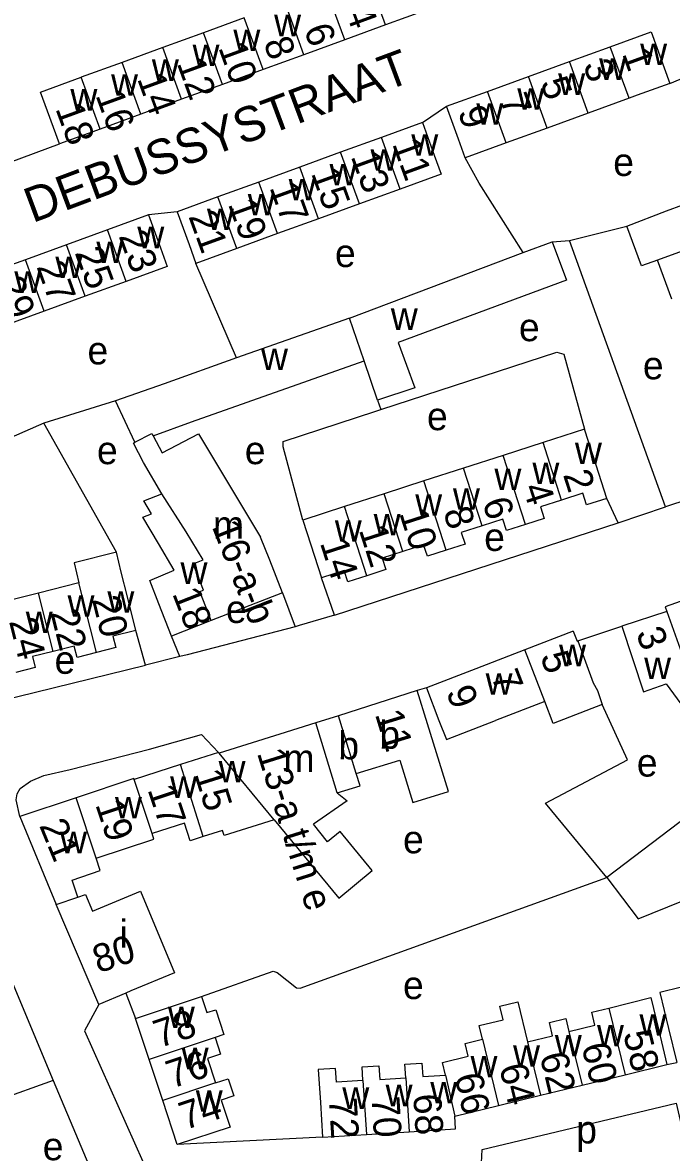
# Model space of a CAD drawing. Extents: x 159045 to 160918, y 380454 to 382516.
# Drawn here: x 159570 to 159663.2, y 381266.6 to 381428.8 of the extents above; entities that cross this region are included whole.
import ezdxf

# ---------------------------------------------------------------- set-up
doc = ezdxf.new("R2010")
doc.units = 0
for name, color, linetype in [('BLT_Basislijn', 7, 'Continuous'), ('BLT_Bebouwing', 7, 'Continuous'), ('BLT_Centroide', 7, 'Continuous'), ('BLT_Huisnummer', 7, 'Continuous'), ('BLT_Huisnummer_ tussenligend', 7, 'Continuous'), ('BLT_Huisnummer_reeks', 7, 'Continuous'), ('BLT_Onderdoorgang_en_onderverdeling', 7, 'Continuous'), ('BLT_Onderverdeling_panden', 7, 'Continuous'), ('BLT_Straatnaam', 7, 'Continuous')]:
    doc.layers.add(name, color=color, linetype=linetype)

msp = doc.modelspace()

# ---------------------------------------------------------------- linework, layer by layer
at = {"layer": 'BLT_Basislijn'}
for p, q in [((159627.45, 381414.44), (159630.9, 381416.77)), ((159568.24, 381408.75), (159575.33, 381411.37)), ((159592.23, 381401.63), (159588.12, 381401.18)), ((159648.56, 381397.53), (159656.81, 381399.57)), ((159646.08, 381397.33), (159648.56, 381397.53)), ((159662.38, 381359.27), (159648.56, 381397.53)), ((159600.76, 381380.66), (159594.92, 381394.23)), ((159583.4, 381374.48), (159573.11, 381371.31)), ((159621, 381374.62), (159621.47, 381373.25)), ((159573.11, 381371.31), (159562.67, 381366.72)), ((159583.53, 381352.79), (159573.11, 381371.31)), ((159655.54, 381356.99), (159653.92, 381360.5)), ((159655.54, 381356.99), (159662.38, 381359.27)), ((159614.84, 381343.72), (159655.54, 381356.99)), ((159614.84, 381343.72), (159612.96, 381349.09)), ((159607.34, 381346.97), (159609.18, 381342.08)), ((159649.79, 381340.06), (159656.1, 381342.15)), ((159587.71, 381336.55), (159586.31, 381341.55)), ((159592.63, 381337.8), (159591.43, 381340.73)), ((159592.63, 381337.8), (159587.71, 381336.55)), ((159628.03, 381333.3), (159626.7, 381332.92)), ((159584.89, 381289.52), (159586.26, 381285.88)), ((159662.57, 381279.26), (159664, 381279.55)), ((159574.42, 381276.97), (159566.19, 381273.99)), ((159613.12, 381268.83), (159592.26, 381267.76))]:
    msp.add_line(p, q, dxfattribs=at)
for points in [[(159663, 381420.06), (159666.28, 381421.41), (159667.36, 381421.55), (159667.73, 381421.05), (159672.8, 381405.77)], [(159641.93, 381395.77), (159635.61, 381405.74), (159633.6, 381409.37)], [(159621.47, 381373.25), (159646.74, 381381.49), (159647.77, 381381.21), (159650.73, 381370.42)], [(159610.28, 381357.4), (159607.45, 381367.88), (159607.45, 381368.68), (159620.78, 381373.02)], [(159620.78, 381373.02), (159621.47, 381373.25)], [(159684.86, 381372.53), (159684.76, 381368.3), (159682.76, 381365.98), (159662.38, 381359.27)], [(159614.84, 381343.72), (159609.77, 381342.24), (159609.18, 381342.08)], [(159609.18, 381342.08), (159593.67, 381338.06), (159592.63, 381337.8)], [(159551.63, 381328.06), (159561.32, 381330.13), (159587.71, 381336.55)], [(159653.93, 381306.09), (159645.13, 381316.75), (159656.92, 381322.98), (159653.27, 381330.94)], [(159569.63, 381314.84), (159569.13, 381317.26), (159569.26, 381318.11), (159569.69, 381318.88), (159571.19, 381319.93), (159573.08, 381320.73), (159576.86, 381321.58), (159588.26, 381324.51), (159595.71, 381326.63), (159598.17, 381324.05)], [(159559.99, 381311.51), (159574.42, 381276.97)], [(159595.72, 381289.02), (159606.02, 381292.65), (159606.6, 381292.47), (159609.36, 381290.28), (159609.9, 381290.2), (159653.93, 381306.09)], [(159580.99, 381287.89), (159578.91, 381284.1), (159587.29, 381265.32)], [(159574.42, 381276.97), (159582, 381259.03), (159583.05, 381256.9), (159585.54, 381253.74)], [(159635.81, 381262.29), (159636.03, 381267.05), (159663.91, 381273.7), (159665.58, 381266.43)]]:
    msp.add_lwpolyline(points, dxfattribs=at)
at = {"layer": 'BLT_Bebouwing'}
for p, q in [((159627.99, 381430.57), (159622.14, 381428.44)), ((159601.88, 381429.47), (159596.03, 381427.33)), ((159622.14, 381428.44), (159616.29, 381426.3)), ((159596.03, 381427.33), (159590.18, 381425.2)), ((159616.29, 381426.3), (159610.44, 381424.17)), ((159590.18, 381425.2), (159584.32, 381423.07)), ((159648.55, 381423.19), (159654.43, 381425.32)), ((159584.32, 381423.07), (159578.47, 381420.93)), ((159610.44, 381424.17), (159604.59, 381422.04)), ((159642.67, 381421.05), (159648.55, 381423.19)), ((159604.59, 381422.04), (159598.73, 381419.91)), ((159598.73, 381419.91), (159592.88, 381417.77)), ((159636.79, 381418.91), (159642.67, 381421.05)), ((159630.9, 381416.77), (159636.79, 381418.91)), ((159592.88, 381417.77), (159587.03, 381415.64)), ((159657.12, 381417.92), (159651.24, 381415.78)), ((159587.03, 381415.64), (159581.18, 381413.51)), ((159651.24, 381415.78), (159645.36, 381413.64)), ((159581.18, 381413.51), (159575.33, 381411.37)), ((159627.45, 381414.44), (159621.58, 381412.3)), ((159645.36, 381413.64), (159639.48, 381411.51)), ((159621.58, 381412.3), (159615.71, 381410.17)), ((159615.71, 381410.17), (159609.84, 381408.04)), ((159639.48, 381411.51), (159633.6, 381409.37)), ((159609.84, 381408.04), (159603.97, 381405.9)), ((159603.97, 381405.9), (159598.1, 381403.77)), ((159598.1, 381403.77), (159592.23, 381401.63)), ((159624.27, 381404.9), (159618.4, 381402.77)), ((159618.4, 381402.77), (159612.53, 381400.63)), ((159588.12, 381401.18), (159582.24, 381399.04)), ((159612.53, 381400.63), (159606.66, 381398.5)), ((159582.24, 381399.04), (159576.35, 381396.9)), ((159606.66, 381398.5), (159600.79, 381396.36)), ((159641.93, 381395.77), (159646.08, 381397.33)), ((159576.35, 381396.9), (159570.47, 381394.76)), ((159600.79, 381396.36), (159594.92, 381394.23)), ((159616.99, 381386.36), (159641.93, 381395.77)), ((159570.47, 381394.76), (159564.58, 381392.62)), ((159663.25, 381389.09), (159661.19, 381394.7)), ((159584.92, 381391.65), (159579.04, 381389.51)), ((159579.04, 381389.51), (159573.15, 381387.37)), ((159573.15, 381387.37), (159567.27, 381385.23)), ((159616.99, 381386.36), (159600.76, 381380.66)), ((159586.17, 381368.55), (159583.4, 381374.48)), ((159650.73, 381370.42), (159644.79, 381368.51)), ((159644.79, 381368.51), (159639.05, 381366.67)), ((159639.05, 381366.67), (159633.36, 381364.83)), ((159633.36, 381364.83), (159627.67, 381363)), ((159627.67, 381363), (159621.98, 381361.17)), ((159621.98, 381361.17), (159616.26, 381359.33)), ((159616.26, 381359.33), (159610.28, 381357.4)), ((159584.21, 381349.9), (159583.53, 381352.79)), ((159572.35, 381346.91), (159566.55, 381345.45)), ((159578.12, 381348.37), (159572.35, 381346.91)), ((159607.34, 381346.97), (159597.14, 381342.97)), ((159662.54, 381344.28), (159656.1, 381342.15)), ((159597.14, 381342.97), (159591.43, 381340.73)), ((159649.12, 381341.47), (159642.16, 381338.77)), ((159642.16, 381338.77), (159635.1, 381336.04)), ((159635.1, 381336.04), (159628.03, 381333.3)), ((159626.7, 381332.92), (159615.39, 381329.32)), ((159645.04, 381331.36), (159637.97, 381328.62)), ((159615.39, 381329.32), (159612.13, 381328.29)), ((159612.13, 381328.29), (159606.96, 381326.66)), ((159606.96, 381326.66), (159598.28, 381323.92)), ((159598.17, 381324.05), (159592.72, 381322.31)), ((159598.17, 381324.05), (159598.28, 381323.92)), ((159592.72, 381322.31), (159586.05, 381320.18)), ((159667.87, 381316.68), (159653.93, 381306.09)), ((159580.99, 381287.89), (159574.84, 381302.23)), ((159584.89, 381289.52), (159580.99, 381287.89)), ((159588.21, 381279.98), (159586.26, 381285.88)), ((159590.16, 381274.09), (159588.21, 381279.98)), ((159656.55, 381277.79), (159662.57, 381279.26)), ((159650.37, 381276.29), (159656.55, 381277.79)), ((159644.42, 381274.84), (159650.37, 381276.29)), ((159592.26, 381267.76), (159590.16, 381274.09)), ((159638.4, 381273.37), (159644.42, 381274.84)), ((159632.1, 381271.84), (159638.4, 381273.37)), ((159632.21, 381270.04), (159632.1, 381271.84)), ((159613.12, 381268.83), (159619.4, 381269.23)), ((159619.4, 381269.23), (159625.55, 381269.62)), ((159625.55, 381269.62), (159632.21, 381270.04))]:
    msp.add_line(p, q, dxfattribs=at)
for points in [[(159654.43, 381425.32), (159660.31, 381427.46), (159663, 381420.06)], [(159575.33, 381411.37), (159573.62, 381416.07), (159572.62, 381418.8), (159578.47, 381420.93)], [(159663, 381420.06), (159658.3, 381418.35), (159657.12, 381417.92)], [(159633.6, 381409.37), (159632.61, 381412.07), (159630.9, 381416.77)], [(159627.45, 381414.44), (159629.16, 381409.74), (159630.14, 381407.04), (159624.27, 381404.9)], [(159656.81, 381399.57), (159662.48, 381401.79), (159667.17, 381403.51)], [(159588.12, 381401.18), (159589.83, 381396.48), (159590.81, 381393.79), (159584.92, 381391.65)], [(159592.23, 381401.63), (159593.94, 381396.93), (159594.92, 381394.23)], [(159661.19, 381394.7), (159658.9, 381393.86), (159656.81, 381399.57)], [(159646.08, 381397.33), (159648.13, 381391.83), (159623.95, 381382.87), (159626.35, 381376.39)], [(159600.76, 381380.66), (159590.39, 381376.95), (159583.4, 381374.48)], [(159588.79, 381369.5), (159594.28, 381371.49), (159619.08, 381380.24)], [(159621, 381374.62), (159619.08, 381380.24)], [(159626.35, 381376.39), (159621, 381374.62)], [(159588.79, 381369.5), (159590.08, 381367.03), (159595.32, 381369.76), (159604.22, 381354.94)], [(159653.92, 381360.5), (159652.39, 381365.26), (159650.73, 381370.42)], [(159590.04, 381361.15), (159587.42, 381365.64), (159585.96, 381368.44), (159586.17, 381368.55)], [(159591.43, 381340.73), (159589.61, 381345.38), (159588.31, 381348.7), (159591.83, 381350.22), (159589.56, 381354.03), (159587.32, 381357.8), (159588.53, 381358.27), (159587.43, 381360.15), (159590.04, 381361.15)], [(159647.44, 381360.27), (159644.4, 381359.29), (159644.94, 381357.63), (159642.24, 381356.76)], [(159653.92, 381360.5), (159651.02, 381359.57), (159650.48, 381361.25), (159647.44, 381360.27)], [(159610.28, 381357.4), (159611.42, 381353.85), (159612.96, 381349.09)], [(159636.02, 381356.57), (159633.03, 381355.61), (159633.57, 381353.93), (159630.87, 381353.06)], [(159642.24, 381356.76), (159639.54, 381355.89), (159639.01, 381357.53), (159636.02, 381356.57)], [(159607.34, 381346.97), (159605.52, 381351.62), (159604.22, 381354.94)], [(159630.87, 381353.06), (159628.17, 381352.19), (159627.63, 381353.85), (159624.65, 381352.89)], [(159583.53, 381352.79), (159577.46, 381351.27), (159578.12, 381348.37)], [(159624.65, 381352.89), (159621.66, 381351.93), (159622.19, 381350.28), (159619.46, 381349.4)], [(159619.46, 381349.4), (159616.73, 381348.52), (159616.21, 381350.14), (159612.96, 381349.09)], [(159586.31, 381341.55), (159585.09, 381346.39), (159584.21, 381349.9)], [(159669.71, 381347.58), (159662.31, 381344.94), (159662.54, 381344.28)], [(159656.1, 381342.15), (159659.21, 381332.75), (159662.46, 381333.91), (159669.14, 381324.73), (159672.22, 381327.05)], [(159586.31, 381341.55), (159583, 381340.71), (159583.42, 381339.08), (159580.64, 381338.38)], [(159649.12, 381341.47), (159649.69, 381340.03), (159649.79, 381340.06)], [(159580.64, 381338.38), (159577.86, 381337.68), (159577.46, 381339.31), (159574.45, 381338.55)], [(159649.79, 381340.06), (159651.99, 381334.05), (159652.57, 381332.91), (159653.27, 381330.94)], [(159574.45, 381338.55), (159571.45, 381337.79), (159571.85, 381336.22), (159569.06, 381335.52)], [(159617.95, 381321), (159624.19, 381322.92), (159626.08, 381316.86), (159631.18, 381318.43), (159628.17, 381328.14), (159626.7, 381332.92)], [(159628.03, 381333.3), (159629.83, 381328.64), (159630.9, 381325.89), (159637.97, 381328.62)], [(159653.27, 381330.94), (159646.22, 381328.2), (159645.04, 381331.36)], [(159615.23, 381318.23), (159618.5, 381319.24), (159617.95, 381321)], [(159586.05, 381320.18), (159586.01, 381320.29), (159577.73, 381317.53)], [(159615.23, 381318.23), (159616.63, 381317.08), (159611.79, 381313.73)], [(159577.73, 381317.53), (159569.63, 381314.84)], [(159569.63, 381314.84), (159574.84, 381302.23)], [(159606.16, 381314.39), (159598.97, 381312.13), (159598.75, 381312.84), (159595.97, 381311.97)], [(159606.16, 381314.39), (159615.44, 381303.13), (159620.26, 381307.09), (159615.64, 381312.7), (159613.84, 381311.23), (159611.79, 381313.73)], [(159595.97, 381311.97), (159594.1, 381311.36), (159593.31, 381313.89), (159588.64, 381312.42)], [(159580.61, 381308.85), (159588.9, 381311.61), (159588.64, 381312.42)], [(159577.98, 381303.27), (159577.16, 381305.73), (159581.2, 381307.08), (159580.61, 381308.85)], [(159653.93, 381306.09), (159658.44, 381300.15), (159675.24, 381306.98)], [(159577.98, 381303.27), (159579.07, 381303.64), (159580.08, 381301.27), (159586.96, 381304.14), (159591.85, 381292.42), (159585.6, 381289.82), (159584.89, 381289.52)], [(159671.48, 381289.52), (159671.01, 381291.42), (159670.9, 381291.88), (159661.55, 381289.59), (159662.81, 381284.43), (159664, 381279.55)], [(159586.26, 381285.88), (159591, 381287.45), (159595.72, 381289.02)], [(159595.72, 381289.02), (159596.49, 381286.7), (159597.77, 381287.12), (159598.96, 381283.55), (159597.67, 381283.12)], [(159654.22, 381287.35), (159660.23, 381288.86), (159661.39, 381284.12), (159662.57, 381279.26)], [(159636.08, 381282.88), (159635.6, 381284.85), (159639.04, 381285.69), (159638.57, 381287.62), (159641.16, 381288.25), (159642.55, 381282.51)], [(159648.5, 381284), (159652.21, 381284.9), (159651.76, 381286.75), (159654.22, 381287.35)], [(159642.55, 381282.51), (159646.14, 381283.39), (159645.68, 381285.27), (159648.05, 381285.85), (159648.5, 381284)], [(159597.67, 381283.12), (159598.46, 381280.74), (159596.58, 381280.11), (159597.74, 381276.61)], [(159630.78, 381277.74), (159630.34, 381279.55), (159634.03, 381280.45), (159633.58, 381282.28), (159636.08, 381282.88)], [(159618.91, 381276.95), (159618.79, 381278.91), (159621.2, 381279.07), (159621.32, 381277.12), (159625.06, 381277.35)], [(159625.06, 381277.35), (159624.93, 381279.29), (159627.36, 381279.44), (159627.49, 381277.53), (159630.78, 381277.74)], [(159597.74, 381276.61), (159599.58, 381277.21), (159600.39, 381274.77), (159598.55, 381274.16), (159599.84, 381270.28), (159592.26, 381267.76)], [(159618.91, 381276.95), (159615.11, 381276.71), (159614.99, 381278.69), (159612.5, 381278.54), (159612.8, 381273.82), (159613.12, 381268.83)]]:
    msp.add_lwpolyline(points, dxfattribs=at)
at = {"layer": 'BLT_Onderdoorgang_en_onderverdeling'}
for p, q in [((159617.95, 381321), (159615.39, 381329.32)), ((159615.23, 381318.23), (159612.13, 381328.29))]:
    msp.add_line(p, q, dxfattribs=at)
at = {"layer": 'BLT_Onderverdeling_panden'}
for p, q in [((159622.14, 381428.44), (159619.43, 381435.87)), ((159616.29, 381426.3), (159613.58, 381433.73)), ((159610.44, 381424.17), (159607.73, 381431.6)), ((159604.59, 381422.04), (159601.88, 381429.47)), ((159598.73, 381419.91), (159596.03, 381427.33)), ((159592.88, 381417.77), (159590.18, 381425.2)), ((159657.12, 381417.92), (159654.43, 381425.32)), ((159587.03, 381415.64), (159584.32, 381423.07)), ((159651.24, 381415.78), (159648.55, 381423.19)), ((159581.18, 381413.51), (159578.47, 381420.93)), ((159645.36, 381413.64), (159642.67, 381421.05)), ((159639.48, 381411.51), (159636.79, 381418.91)), ((159624.27, 381404.9), (159621.58, 381412.3)), ((159618.4, 381402.77), (159615.71, 381410.17)), ((159612.53, 381400.63), (159609.84, 381408.04)), ((159606.66, 381398.5), (159603.97, 381405.9)), ((159600.79, 381396.36), (159598.1, 381403.77)), ((159584.92, 381391.65), (159582.24, 381399.04)), ((159670.86, 381398.24), (159661.19, 381394.7)), ((159579.04, 381389.51), (159576.35, 381396.9)), ((159573.15, 381387.37), (159570.47, 381394.76)), ((159647.44, 381360.27), (159644.79, 381368.51)), ((159642.24, 381356.76), (159639.05, 381366.67)), ((159636.02, 381356.57), (159633.36, 381364.83)), ((159630.87, 381353.06), (159627.67, 381363)), ((159624.65, 381352.89), (159621.98, 381361.17)), ((159619.46, 381349.4), (159616.26, 381359.33)), ((159574.45, 381338.55), (159572.35, 381346.91)), ((159580.64, 381338.38), (159578.12, 381348.37)), ((159645.04, 381331.36), (159642.16, 381338.77)), ((159606.16, 381314.39), (159598.28, 381323.92)), ((159595.97, 381311.97), (159592.72, 381322.31)), ((159580.61, 381308.85), (159577.73, 381317.53)), ((159574.84, 381302.23), (159577.98, 381303.27)), ((159654.22, 381287.35), (159656.55, 381277.79)), ((159648.5, 381284), (159650.37, 381276.29)), ((159597.67, 381283.12), (159588.21, 381279.98)), ((159636.08, 381282.88), (159638.4, 381273.37)), ((159642.55, 381282.51), (159644.42, 381274.84)), ((159625.06, 381277.35), (159625.55, 381269.62)), ((159630.78, 381277.74), (159632.1, 381271.84)), ((159597.74, 381276.61), (159590.16, 381274.09)), ((159618.91, 381276.95), (159619.4, 381269.23))]:
    msp.add_line(p, q, dxfattribs=at)
for points in [[(159619.08, 381380.24), (159616.99, 381386.36)], [(159586.17, 381368.55), (159588.62, 381369.82), (159588.79, 381369.5)], [(159597.14, 381342.97), (159595.5, 381347.15), (159596.02, 381347.35), (159594.55, 381351.1), (159595.99, 381351.67), (159593.54, 381355.7), (159590.04, 381361.15)], [(159662.54, 381344.28), (159665.16, 381336.91), (159667.79, 381333.48)], [(159588.64, 381312.42), (159587.59, 381315.55), (159586.05, 381320.18)]]:
    msp.add_lwpolyline(points, dxfattribs=at)

# ---------------------------------------------------------------- texts
at = {"layer": 'BLT_Centroide'}
for s, p in [('w', (159606.16, 381426.83)), ('w', (159600.31, 381424.69)), ('w', (159594.45, 381422.55)), ('w', (159658.72, 381422.69)), ('w', (159588.61, 381420.42)), ('w', (159652.83, 381420.56)), ('w', (159646.95, 381418.41)), ('w', (159582.75, 381418.3)), ('w', (159576.91, 381416.16)), ('w', (159641.08, 381416.28)), ('w', (159635.19, 381414.14)), ('w', (159625.86, 381409.67)), ('w', (159620, 381407.53)), ('w', (159614.12, 381405.41)), ('e', (159654.85, 381406.77)), ('w', (159608.25, 381403.27)), ('w', (159602.38, 381401.12)), ('w', (159596.52, 381399)), ('w', (159586.52, 381396.41)), ('w', (159580.64, 381394.28)), ('e', (159614.9, 381393.7)), ('w', (159574.75, 381392.12)), ('w', (159568.86, 381390)), ('w', (159622.92, 381384.69)), ('e', (159641.31, 381383.06)), ('e', (159579.36, 381379.73)), ('w', (159604.28, 381378.91)), ('e', (159659.11, 381377.59)), ('e', (159628.11, 381370.29)), ('e', (159580.72, 381365.41)), ('e', (159601.95, 381365.41)), ('w', (159649.36, 381365.42)), ('w', (159637.8, 381361.69)), ('w', (159643.25, 381362.56)), ('w', (159631.84, 381358.86)), ('w', (159626.42, 381358.03)), ('w', (159620.45, 381355.2)), ('m', (159597.38, 381354.7)), ('w', (159614.88, 381354.3)), ('e', (159636.32, 381352.96)), ('w', (159592.72, 381348.23)), ('w', (159582.22, 381344.09)), ('w', (159576.5, 381343.52)), ('e', (159599.24, 381342.62)), ('w', (159570.5, 381341.16)), ('w', (159647.08, 381336.42)), ('e', (159574.63, 381335.33)), ('w', (159659.29, 381334.59)), ('w', (159636.53, 381332.34)), ('b', (159621.27, 381324.59)), ('b', (159615.38, 381323.06)), ('m', (159607.51, 381321.22)), ('w', (159598.19, 381319.75)), ('e', (159658.24, 381320.58)), ('w', (159591.23, 381317.52)), ('w', (159583.31, 381314.58)), ('w', (159575.42, 381309.58)), ('e', (159624.67, 381309.57)), ('i', (159583.97, 381296.02)), ('e', (159624.67, 381288.65)), ('w', (159590.91, 381284.5)), ('w', (159658.62, 381283.39)), ('w', (159652.52, 381281.88)), ('w', (159640.47, 381278.94)), ('w', (159646.47, 381280.41)), ('w', (159592.88, 381278.59)), ('w', (159634.36, 381277.42)), ('w', (159594.91, 381272.5)), ('w', (159615.95, 381272.89)), ('w', (159622.17, 381273.28)), ('w', (159628.58, 381273.7)), ('p', (159649.54, 381267.93)), ('e', (159572.94, 381265.52))]:
    msp.add_text(s, height=4, dxfattribs=at).set_placement(p)
at = {"layer": 'BLT_Huisnummer'}
for s, rotation, p in [('6', 290.0345, (159610.39, 381427.82)), ('10', 290.0277, (159598.11, 381425.2)), ('1', 289.9738, (159656.09, 381424.33)), ('14', 290.0277, (159586.45, 381420.75)), ('5', 289.9738, (159644.32, 381420.16)), ('18', 290.033, (159574.72, 381416.45)), ('9', 289.9753, (159632.49, 381416)), ('11', 289.9812, (159623.08, 381411.39)), ('15', 289.9812, (159611.43, 381407.18)), ('21', 289.9788, (159593.82, 381400.99)), ('23', 289.9769, (159583.8, 381398.17)), ('27', 289.9812, (159572, 381393.77)), ('2', 287.8405, (159647.61, 381363.92)), ('6', 287.8362, (159636.02, 381359.97)), ('10', 287.8393, (159624.09, 381358.4)), ('14', 287.8407, (159612.71, 381354.13)), ('18', 291.4077, (159591.49, 381346.85)), ('20', 284.1297, (159579.98, 381346.02)), ('24', 284.1279, (159568.07, 381342.87)), ('3', 291.1736, (159658.06, 381341.16)), ('5', 287.0602, (159644.38, 381337.91)), ('11', 287.0602, (159620.61, 381329.55)), ('15', 287.4463, (159594.65, 381320.97)), ('21', 292.4267, (159572.39, 381313.57)), ('80', 18.3463, (159580.91, 381292.33)), ('78', 18.3463, (159589.66, 381281.6)), ('58', 283.6946, (159656.26, 381283.72)), ('62', 283.6913, (159644.27, 381280.54)), ('66', 282.6337, (159632.05, 381277.6)), ('74', 18.3464, (159593.33, 381269.82)), ('72', 273.6349, (159614.01, 381274.4)), ('68', 273.6243, (159626.13, 381274.96))]:
    msp.add_text(s, height=4, rotation=rotation, dxfattribs=at).set_placement(p)
at = {"layer": 'BLT_Huisnummer_ tussenligend'}
for s, rotation, p in [('4', 290.0277, (159616.35, 381430.39)), ('8', 290.0345, (159604.59, 381425.93)), ('12', 290.0277, (159592.15, 381422.97)), ('3', 289.9738, (159650.48, 381422.71)), ('16', 290.0277, (159580.48, 381418.36)), ('7', 289.9738, (159638.52, 381417.79)), ('13', 289.9812, (159617.13, 381409.59)), ('17', 289.9812, (159605.46, 381405.14)), ('19', 289.9812, (159599.5, 381402.75)), ('25', 289.9769, (159577.49, 381395.78)), ('29', 289.9812, (159566.21, 381391.54)), ('4', 287.8405, (159641.81, 381362.05)), ('8', 287.8362, (159630.4, 381358.6)), ('12', 287.8393, (159618.3, 381355.99)), ('22', 284.1297, (159574.02, 381344.13)), ('17', 288.4, (159587.96, 381318.72)), ('19', 288.3993, (159580.45, 381316.58)), ('60', 283.6946, (159650.27, 381281.91)), ('76', 18.3464, (159591.46, 381275.79)), ('64', 283.6913, (159638.45, 381278.92)), ('70', 273.6243, (159620.14, 381274.6))]:
    msp.add_text(s, height=4, rotation=rotation, dxfattribs=at).set_placement(p)
at = {"layer": 'BLT_Huisnummer_reeks'}
for s, rotation, p in [('16-a-b', 291.4126, (159597.18, 381356.48)), ('7', 291.2251, (159637.26, 381335.01)), ('9', 291.1757, (159630.81, 381332.76)), ('13-a t/m e', 287.4463, (159603.67, 381323.97))]:
    msp.add_text(s, height=4, rotation=rotation, dxfattribs=at).set_placement(p)
at = {"layer": 'BLT_Straatnaam'}
msp.add_text('DEBUSSYSTRAAT', height=5, rotation=20.4641, dxfattribs=at).set_placement((159571.47, 381399.99))

doc.saveas('drawing.dxf')
